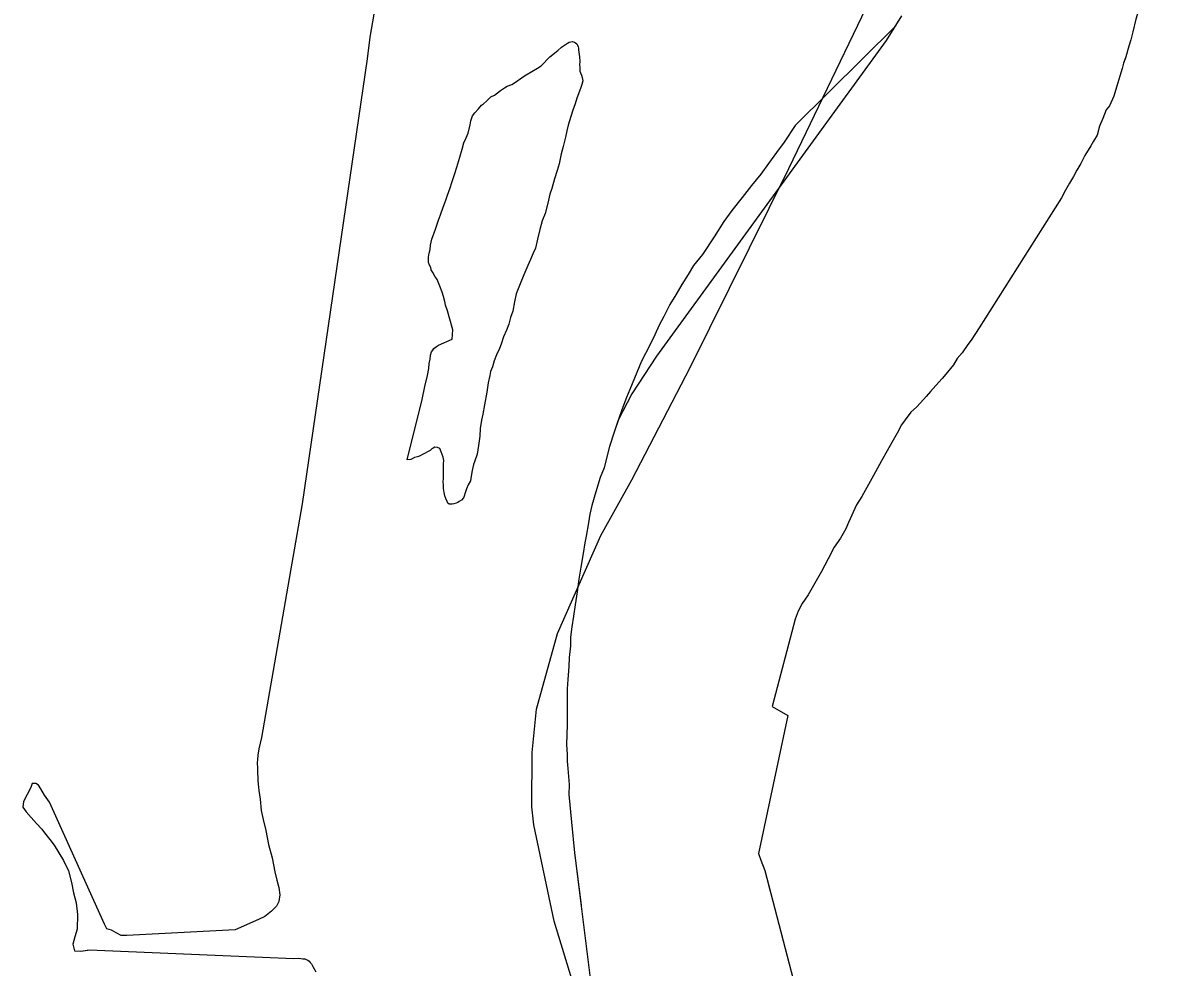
# Model space of a CAD drawing. Extents: x 1370567 to 1373900, y 377514 to 379648.
# Drawn here: x 1370884.35 to 1370909.93, y 379480.28 to 379501.32 of the extents above; entities that cross this region are included whole.
import ezdxf

# ---------------------------------------------------------------- set-up
doc = ezdxf.new("R2010")
doc.units = 0
doc.layers.add('Default', color=7, linetype='Continuous')

msp = doc.modelspace()

# ---------------------------------------------------------------- linework, layer by layer
at = {"layer": 'Default'}
for points in [[(1370909.932, 379503.257), (1370909.922, 379503.047), (1370909.903, 379502.887), (1370909.874, 379502.727), (1370909.804, 379502.576), (1370909.725, 379502.366), (1370909.626, 379502.195), (1370909.567, 379502.125), (1370909.487, 379502.004), (1370909.318, 379501.803), (1370909.279, 379501.693), (1370909.199, 379501.573), (1370909.15, 379501.402), (1370909.081, 379501.122), (1370909.032, 379500.941), (1370908.993, 379500.801), (1370908.924, 379500.561), (1370908.88, 379500.436)], [(1370905.472, 379465.589), (1370903.937, 379466.924), (1370903.347, 379467.52), (1370902.385, 379468.609), (1370901.977, 379469.201), (1370900.666, 379471.102), (1370899.91, 379472.567), (1370898.372, 379475.609), (1370897.109, 379478.277), (1370896.19, 379481.298), (1370895.737, 379483.445), (1370895.691, 379483.85), (1370895.694, 379485.057), (1370895.794, 379486.026), (1370896.265, 379487.709), (1370897.227, 379489.897), (1370897.915, 379491.132), (1370899.215, 379493.636), (1370901.412, 379498.075), (1370903.527, 379502.46)], [(1370892.168, 379501.509), (1370892.08, 379500.998), (1370892.022, 379500.517), (1370890.572, 379490.6), (1370889.664, 379485.391), (1370889.605, 379485.14), (1370889.585, 379485), (1370889.576, 379484.9), (1370889.566, 379484.83), (1370889.576, 379484.71), (1370889.577, 379484.6), (1370889.587, 379484.5), (1370889.587, 379484.429), (1370889.598, 379484.289), (1370889.608, 379484.209), (1370889.639, 379484.019), (1370889.66, 379483.769), (1370889.7, 379483.569), (1370889.761, 379483.319), (1370889.822, 379483.009), (1370889.903, 379482.709), (1370889.964, 379482.399), (1370890.005, 379482.218), (1370890.055, 379482.048), (1370890.076, 379481.888)], [(1370903.924, 379501.473), (1370903.583, 379500.927), (1370898.465, 379493.895), (1370897.919, 379493.053), (1370897.614, 379492.463), (1370897.521, 379492.198), (1370897.422, 379491.877), (1370897.363, 379491.647), (1370897.304, 379491.406), (1370897.215, 379491.186), (1370897.116, 379490.865), (1370897.028, 379490.564), (1370896.979, 379490.374), (1370896.949, 379490.174), (1370896.901, 379489.883), (1370896.871, 379489.733), (1370896.832, 379489.492), (1370896.783, 379489.192), (1370896.735, 379488.921), (1370896.696, 379488.641), (1370896.657, 379488.35), (1370896.618, 379488.1), (1370896.579, 379487.86), (1370896.55, 379487.629), (1370896.55, 379487.439), (1370896.522, 379487.179), (1370896.512, 379486.978), (1370896.493, 379486.688), (1370896.474, 379486.478), (1370896.475, 379486.217), (1370896.476, 379486.007), (1370896.477, 379485.677), (1370896.459, 379485.236), (1370896.48, 379485.016), (1370896.48, 379484.866), (1370896.491, 379484.706), (1370896.522, 379484.345), (1370896.513, 379484.125), (1370896.575, 379483.504), (1370896.637, 379482.824), (1370896.785, 379481.656)], [(1370909.15, 379501.402), (1370909.081, 379501.122), (1370909.032, 379500.941), (1370908.993, 379500.801), (1370908.924, 379500.561), (1370908.874, 379500.42), (1370908.845, 379500.3), (1370908.717, 379499.889), (1370908.658, 379499.689), (1370908.559, 379499.468), (1370908.489, 379499.378), (1370908.41, 379499.187), (1370908.341, 379499.017), (1370908.282, 379498.816), (1370908.202, 379498.686), (1370908.143, 379498.575), (1370908.014, 379498.365), (1370907.925, 379498.184), (1370907.836, 379498.033), (1370907.756, 379497.893), (1370907.667, 379497.743), (1370907.578, 379497.592), (1370907.489, 379497.421), (1370905.654, 379494.521), (1370905.475, 379494.25), (1370905.406, 379494.15), (1370905.277, 379493.969), (1370905.167, 379493.839), (1370905.088, 379493.698), (1370904.949, 379493.537), (1370904.83, 379493.397), (1370904.691, 379493.236), (1370904.571, 379493.106), (1370904.472, 379492.995), (1370904.353, 379492.854), (1370904.263, 379492.754), (1370904.134, 379492.643), (1370904.005, 379492.473), (1370903.926, 379492.362), (1370903.827, 379492.172), (1370903.708, 379491.971), (1370903.608, 379491.78), (1370903.48, 379491.56), (1370903.301, 379491.229), (1370903.043, 379490.767), (1370902.924, 379490.576), (1370902.746, 379490.185), (1370902.687, 379490.045), (1370902.568, 379489.834), (1370902.429, 379489.633), (1370902.29, 379489.373), (1370902.142, 379489.092), (1370901.844, 379488.57), (1370901.715, 379488.379), (1370901.626, 379488.209), (1370901.557, 379488.028), (1370901.045, 379486.084), (1370901.395, 379485.885), (1370900.738, 379482.809), (1370900.789, 379482.659), (1370900.879, 379482.429), (1370901.649, 379479.499)], [(1370903.803, 379501.252), (1370901.556, 379499.031), (1370901.308, 379498.66), (1370901.139, 379498.429), (1370900.961, 379498.188), (1370900.792, 379497.947), (1370900.583, 379497.696), (1370900.375, 379497.425), (1370900.146, 379497.134), (1370899.968, 379496.893), (1370899.749, 379496.552), (1370899.491, 379496.16), (1370899.293, 379495.909), (1370899.174, 379495.708), (1370899.035, 379495.488), (1370898.896, 379495.257), (1370898.767, 379495.046), (1370898.629, 379494.775), (1370898.529, 379494.585), (1370898.43, 379494.364), (1370898.312, 379494.123), (1370898.133, 379493.782), (1370897.975, 379493.401), (1370897.876, 379493.151), (1370897.797, 379492.97), (1370897.698, 379492.699), (1370897.619, 379492.479), (1370897.521, 379492.198), (1370897.422, 379491.877), (1370897.363, 379491.647), (1370897.304, 379491.406), (1370897.215, 379491.186), (1370897.116, 379490.865), (1370897.028, 379490.564), (1370896.979, 379490.374), (1370896.949, 379490.174), (1370896.901, 379489.883), (1370896.871, 379489.733), (1370896.832, 379489.492), (1370896.783, 379489.192), (1370896.735, 379488.921), (1370896.696, 379488.641), (1370896.657, 379488.35), (1370896.618, 379488.1), (1370896.579, 379487.86), (1370896.55, 379487.629), (1370896.55, 379487.439), (1370896.522, 379487.179), (1370896.512, 379486.978), (1370896.493, 379486.688), (1370896.474, 379486.478), (1370896.475, 379486.217), (1370896.476, 379486.007), (1370896.477, 379485.677), (1370896.459, 379485.236), (1370896.48, 379485.016), (1370896.48, 379484.866), (1370896.491, 379484.706), (1370896.522, 379484.345), (1370896.513, 379484.125), (1370896.575, 379483.504), (1370896.637, 379482.824), (1370897.11, 379479.077)], [(1370896.093, 379500.563), (1370896.272, 379500.704), (1370896.351, 379500.774), (1370896.421, 379500.824), (1370896.481, 379500.865), (1370896.521, 379500.885), (1370896.56, 379500.895), (1370896.59, 379500.905), (1370896.64, 379500.885), (1370896.66, 379500.875), (1370896.69, 379500.855), (1370896.71, 379500.825), (1370896.72, 379500.785), (1370896.731, 379500.755), (1370896.731, 379500.715), (1370896.751, 379500.565), (1370896.762, 379500.455), (1370896.752, 379500.385), (1370896.762, 379500.325), (1370896.762, 379500.245), (1370896.772, 379500.205), (1370896.793, 379500.155), (1370896.813, 379500.105), (1370896.823, 379500.025), (1370896.803, 379499.945), (1370896.774, 379499.854), (1370896.695, 379499.644), (1370896.655, 379499.514), (1370896.606, 379499.373), (1370896.557, 379499.233), (1370896.497, 379499.042), (1370896.468, 379498.912), (1370896.439, 379498.772), (1370896.389, 379498.561), (1370896.34, 379498.401), (1370896.301, 379498.181), (1370896.252, 379498.03), (1370896.193, 379497.84), (1370896.134, 379497.629), (1370896.094, 379497.499), (1370896.045, 379497.299), (1370895.986, 379497.068), (1370895.917, 379496.908), (1370895.867, 379496.717), (1370895.818, 379496.497), (1370895.769, 379496.296), (1370895.72, 379496.186), (1370895.66, 379496.046), (1370895.601, 379495.915), (1370895.512, 379495.705), (1370895.433, 379495.504), (1370895.344, 379495.284), (1370895.305, 379495.103), (1370895.266, 379494.893), (1370895.216, 379494.753), (1370895.177, 379494.602), (1370895.128, 379494.472), (1370895.058, 379494.322), (1370895.009, 379494.161), (1370894.969, 379494.061), (1370894.9, 379493.92), (1370894.851, 379493.79), (1370894.811, 379493.65), (1370894.772, 379493.55), (1370894.752, 379493.459), (1370894.713, 379493.299), (1370894.684, 379493.089), (1370894.635, 379492.808), (1370894.596, 379492.598), (1370894.566, 379492.468), (1370894.537, 379492.277), (1370894.528, 379492.107), (1370894.499, 379491.897), (1370894.469, 379491.706), (1370894.41, 379491.536), (1370894.39, 379491.476), (1370894.361, 379491.345), (1370894.341, 379491.215), (1370894.322, 379491.115), (1370894.272, 379491.025), (1370894.233, 379490.934), (1370894.203, 379490.844), (1370894.183, 379490.774), (1370894.164, 379490.734), (1370894.124, 379490.684), (1370894.074, 379490.654), (1370894.044, 379490.633), (1370894.004, 379490.613), (1370893.955, 379490.603), (1370893.915, 379490.593), (1370893.885, 379490.593), (1370893.845, 379490.593), (1370893.815, 379490.613), (1370893.805, 379490.653), (1370893.775, 379490.722), (1370893.754, 379490.782), (1370893.734, 379490.852), (1370893.724, 379490.943), (1370893.724, 379491.023), (1370893.713, 379491.083), (1370893.723, 379491.173)], [(1370895.565, 379500.16), (1370895.814, 379500.311), (1370895.894, 379500.362), (1370896.093, 379500.563)], [(1370893.723, 379491.173), (1370893.723, 379491.253), (1370893.722, 379491.343), (1370893.722, 379491.493), (1370893.731, 379491.563), (1370893.711, 379491.643), (1370893.671, 379491.763), (1370893.641, 379491.833), (1370893.591, 379491.853), (1370893.531, 379491.863), (1370893.491, 379491.843), (1370893.461, 379491.823), (1370893.421, 379491.792), (1370893.362, 379491.762), (1370893.312, 379491.732), (1370893.252, 379491.702), (1370893.202, 379491.671), (1370893.142, 379491.651), (1370893.073, 379491.631), (1370893.023, 379491.601), (1370892.993, 379491.591), (1370892.913, 379491.58), (1370893.248, 379492.923), (1370893.306, 379493.214), (1370893.365, 379493.464), (1370893.395, 379493.614), (1370893.404, 379493.725), (1370893.424, 379493.825), (1370893.433, 379493.915), (1370893.453, 379493.985), (1370893.483, 379494.025), (1370893.503, 379494.065), (1370893.533, 379494.086), (1370893.562, 379494.106), (1370893.612, 379494.136), (1370893.911, 379494.267), (1370893.93, 379494.477), (1370893.859, 379494.718), (1370893.809, 379494.898), (1370893.769, 379495.028), (1370893.748, 379495.108), (1370893.718, 379495.218), (1370893.688, 379495.318), (1370893.637, 379495.448), (1370893.577, 379495.597), (1370893.527, 379495.677), (1370893.486, 379495.757), (1370893.446, 379495.817), (1370893.436, 379495.867), (1370893.406, 379495.917), (1370893.386, 379495.977), (1370893.386, 379496.037), (1370893.385, 379496.097), (1370893.405, 379496.188), (1370893.425, 379496.268), (1370893.434, 379496.368), (1370893.464, 379496.498), (1370893.543, 379496.719), (1370893.612, 379496.919), (1370893.651, 379497.039), (1370893.711, 379497.21), (1370893.77, 379497.37), (1370893.809, 379497.481), (1370893.869, 379497.641), (1370893.908, 379497.761), (1370893.977, 379497.962), (1370894.017, 379498.102), (1370894.086, 379498.323), (1370894.135, 379498.503), (1370894.174, 379498.643), (1370894.224, 379498.754), (1370894.273, 379498.864), (1370894.312, 379499.044), (1370894.332, 379499.134), (1370894.371, 379499.245), (1370894.421, 379499.315), (1370894.501, 379499.405), (1370894.57, 379499.486), (1370894.61, 379499.516), (1370894.68, 379499.576), (1370894.739, 379499.637), (1370894.779, 379499.667), (1370894.859, 379499.707), (1370894.988, 379499.808), (1370895.078, 379499.868), (1370895.137, 379499.908), (1370895.247, 379499.949), (1370895.346, 379500.009), (1370895.426, 379500.07), (1370895.506, 379500.12), (1370895.565, 379500.16)], [(1370891.055, 379493.905), (1370890.572, 379490.6), (1370889.664, 379485.391), (1370889.605, 379485.14), (1370889.585, 379485), (1370889.576, 379484.9), (1370889.566, 379484.83), (1370889.576, 379484.71), (1370889.577, 379484.6), (1370889.587, 379484.5), (1370889.587, 379484.429), (1370889.598, 379484.289), (1370889.608, 379484.209), (1370889.639, 379484.019), (1370889.66, 379483.769), (1370889.7, 379483.569), (1370889.761, 379483.319), (1370889.822, 379483.009), (1370889.903, 379482.709), (1370889.964, 379482.399), (1370890.005, 379482.218), (1370890.055, 379482.048), (1370890.076, 379481.888)], [(1370904.639, 379493.18), (1370904.571, 379493.106), (1370904.472, 379492.995), (1370904.353, 379492.854), (1370904.263, 379492.754), (1370904.134, 379492.643), (1370904.005, 379492.473), (1370903.926, 379492.362), (1370903.827, 379492.172), (1370903.708, 379491.971), (1370903.608, 379491.78), (1370903.48, 379491.56), (1370903.301, 379491.229), (1370903.043, 379490.767), (1370902.924, 379490.576), (1370902.746, 379490.185), (1370902.687, 379490.045), (1370902.568, 379489.834), (1370902.429, 379489.633), (1370902.29, 379489.373), (1370902.142, 379489.092), (1370901.844, 379488.57), (1370901.715, 379488.379), (1370901.626, 379488.209), (1370901.557, 379488.028), (1370901.045, 379486.084), (1370901.395, 379485.885), (1370900.738, 379482.809), (1370900.789, 379482.659), (1370900.879, 379482.429), (1370900.994, 379481.991)], [(1370890.076, 379481.888), (1370890.056, 379481.738), (1370889.997, 379481.638), (1370889.887, 379481.527), (1370889.738, 379481.406), (1370889.599, 379481.336), (1370889.081, 379481.104), (1370886.667, 379480.985), (1370886.537, 379480.984), (1370886.427, 379481.044), (1370886.327, 379481.103), (1370886.217, 379481.133), (1370886.167, 379481.233), (1370885.05, 379483.722), (1370884.94, 379483.952), (1370884.829, 379484.111), (1370884.749, 379484.251), (1370884.699, 379484.331), (1370884.639, 379484.371), (1370884.559, 379484.371), (1370884.529, 379484.28), (1370884.361, 379483.969), (1370884.351, 379483.839), (1370884.422, 379483.739), (1370884.532, 379483.61), (1370884.652, 379483.48), (1370884.772, 379483.35), (1370884.832, 379483.27), (1370884.953, 379483.121), (1370885.043, 379482.991), (1370885.153, 379482.821), (1370885.254, 379482.651), (1370885.364, 379482.421), (1370885.435, 379482.161), (1370885.476, 379481.931), (1370885.537, 379481.711), (1370885.567, 379481.451), (1370885.559, 379481.121), (1370885.509, 379480.95), (1370885.46, 379480.79), (1370885.501, 379480.64), (1370885.64, 379480.63), (1370885.794, 379480.655)], [(1370890.076, 379481.888), (1370890.056, 379481.738), (1370889.997, 379481.638), (1370889.887, 379481.527), (1370889.738, 379481.406), (1370889.599, 379481.336), (1370889.081, 379481.104), (1370886.667, 379480.985), (1370886.537, 379480.984), (1370886.427, 379481.044), (1370886.327, 379481.103), (1370886.217, 379481.133), (1370886.167, 379481.233), (1370885.05, 379483.722), (1370884.94, 379483.952), (1370884.829, 379484.111), (1370884.749, 379484.251), (1370884.699, 379484.331), (1370884.639, 379484.371), (1370884.559, 379484.371), (1370884.529, 379484.28), (1370884.361, 379483.969), (1370884.351, 379483.839), (1370884.422, 379483.739), (1370884.532, 379483.61), (1370884.652, 379483.48), (1370884.772, 379483.35), (1370884.832, 379483.27), (1370884.953, 379483.121), (1370885.043, 379482.991), (1370885.153, 379482.821), (1370885.254, 379482.651), (1370885.364, 379482.421), (1370885.435, 379482.161), (1370885.476, 379481.931), (1370885.537, 379481.711), (1370885.567, 379481.451), (1370885.559, 379481.121), (1370885.509, 379480.95), (1370885.46, 379480.79), (1370885.501, 379480.64), (1370885.64, 379480.63), (1370885.83, 379480.661), (1370890.39, 379480.468), (1370890.5, 379480.478), (1370890.59, 379480.459), (1370890.63, 379480.459), (1370890.66, 379480.449), (1370890.7, 379480.429), (1370890.73, 379480.409), (1370890.75, 379480.379), (1370890.78, 379480.349), (1370890.81, 379480.289), (1370890.88, 379480.169)]]:
    msp.add_lwpolyline(points, dxfattribs=at)

doc.saveas('drawing.dxf')
